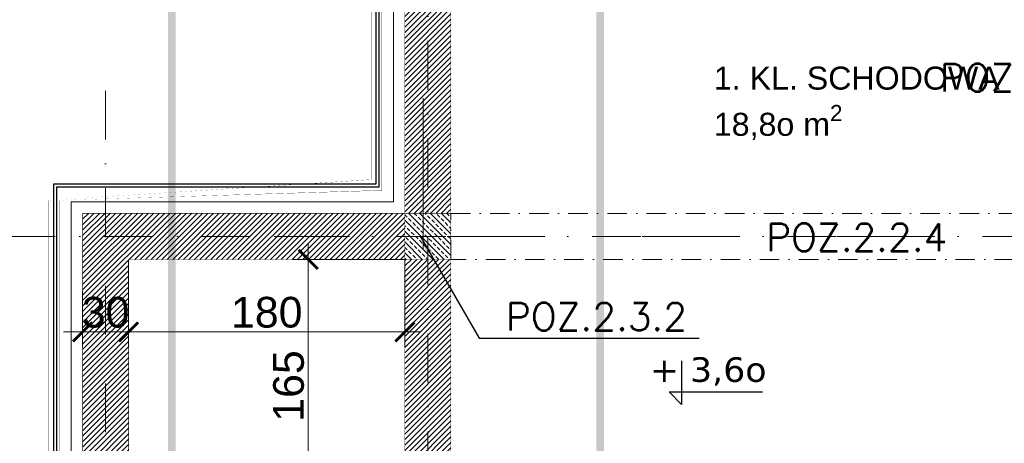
# Model space of a CAD drawing. Extents: x 4615668 to 9294084, y 5325188 to 10688993.
# Tile 547 of 656: x 4647071 to 4647713, y 5336098 to 5336374. Entities that reach past the tile are written whole.
import ezdxf

# ---------------------------------------------------------------- set-up
doc = ezdxf.new("R2010")
doc.units = 0
doc.header["$MEASUREMENT"] = 0
doc.linetypes.add('DASHDOT', pattern=[25.4, 12.7, -6.35, 0, -6.35])
for name, color, linetype in [('_', 7, 'Continuous'), ('DIM', 7, 'Continuous'), ('sciany', 1, 'Continuous')]:
    doc.layers.add(name, color=color, linetype=linetype)
for name, color, linetype, lineweight in [('hatch', 253, 'Continuous', 0), ('K-OPISY', 252, 'Continuous', 15), ('K-OPISY @ 10', 252, 'Continuous', 15), ('ocieplenie', 214, 'Continuous', 13), ('Osie', 175, 'DASHDOT', 9), ('Wymiar', 7, 'Continuous', 9)]:
    doc.layers.add(name, color=color, linetype=linetype, lineweight=lineweight)
doc.styles.add('Arial Narrow 20', font='arial.ttf', dxfattribs={"height": 20})
doc.styles.add('ARIAL_WYM50', font='arial.ttf', dxfattribs={"height": 15})
doc.styles.add('janusz', font='txt', dxfattribs={"height": 10})
doc.styles.add('Opis', font='simplex.shx')
doc.styles.add('Simplex', font='simplex.shx')
doc.linetypes.add('BATTING', pattern='A,0.00254,-2.54,[134,ltypeshp.shx,S=2.54,R=0,X=-2.54,Y=0],-5.08,[134,ltypeshp.shx,S=2.54,R=180,X=2.54,Y=0],-2.54', length=10.16254)
doc.dimstyles.new('1do100 ok', dxfattribs={"dimscale": 0.5, "dimtxt": 12, "dimasz": 25, "dimexe": 20, "dimexo": 0, "dimgap": 5, "dimtad": 1, "dimdec": 0, "dimzin": 9, "dimtxsty": 'Arial Narrow 20', "dimblk": 'ARCHTICK', "dimcen": 3, "dimdle": 20, "dimclrd": 256, "dimclre": 256, "dimclrt": 256, "dimadec": 0, "dimazin": 2, "dimtfac": 1, "dimtdec": 0, "dimtix": 1, "dimtmove": 2, "dimatfit": 3, "dimldrblk": 'NONE', "dimfxl": 0, "dimtvp": 1, "dimtolj": 1, "dimtzin": 0, "dimlwd": 5, "dimlwe": 5, "dimarcsym": 0})
doc.dimstyles.new('1do50', dxfattribs={"dimscale": 5, "dimtxt": 2.5, "dimasz": 2.5, "dimexe": 2.5, "dimexo": 0.5, "dimgap": 1, "dimtad": 1, "dimdec": 1, "dimrnd": 0.5, "dimzin": 12, "dimdsep": 46, "dimtxsty": 'Simplex', "dimblk": 'OBLIQUE', "dimcen": 0.5, "dimdle": 2.5, "dimclrd": 256, "dimclre": 256, "dimclrt": 256, "dimadec": 1, "dimazin": 3, "dimtfac": 1, "dimtdec": 1, "dimtix": 1, "dimtmove": 0, "dimatfit": 3, "dimfxl": 0, "dimtolj": 1, "dimtzin": 0, "dimarcsym": 0})
pattern_1 = [(45, (14485.71884691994, -10341.50069414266), (-1.76776695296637, 1.76776695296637), [])]

# ---------------------------------------------------------------- blocks, each defined once
blk = doc.blocks.new('G$C61CBF25F')
at = {"layer": 'Osie', "lineweight": 0, "ltscale": 2.5}
for p, q in [((305, 0), (305, 1880.0000002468)), ((95, 540), (95, 1340)), ((1525, 1240), (-5, 1240))]:
    blk.add_line(p, q, dxfattribs=at)
blk = doc.blocks.new('_ArchTick')
at = {"color": 0, "linetype": 'ByBlock', "const_width": 0.15}
blk.add_lwpolyline([(-0.5, -0.5), (0.5, 0.5)], dxfattribs=at)
blk = doc.blocks.new('*D1103')
at = {"layer": 'Defpoints', "color": 0}
for p in [(4646832.402627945, 5336809.472583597), (4647269.210914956, 5336809.472583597), (4647059.188534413, 5336269.472583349)]:
    blk.add_point(p, dxfattribs=at)
at = {"layer": 'Wymiar', "linetype": 'Continuous', "lineweight": 5}
for p, q in [((4646832.402627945, 5336259.472583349), (4646832.402627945, 5336819.472583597)), ((4646869.902627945, 5336809.472583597), (4646822.402627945, 5336809.472583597)), ((4646869.902627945, 5336269.472583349), (4646822.402627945, 5336269.472583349))]:
    blk.add_line(p, q, dxfattribs=at)
at = {"layer": 'Wymiar', "linetype": 'ByBlock', "lineweight": 5, "xscale": 12.5, "yscale": 12.5, "zscale": 12.5}
for p, rotation in [((4646832.402627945, 5336809.472583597), 90), ((4646832.402627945, 5336269.472583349), 270)]:
    blk.add_blockref('_ArchTick', p, dxfattribs=dict(at, rotation=rotation))
at = {"layer": 'Wymiar', "lineweight": 0, "ltscale": 40, "insert": (4646819.691168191, 5336539.472583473), "char_height": 20, "attachment_point": 5, "rotation": 90, "style": 'Arial Narrow 20'}
blk.add_mtext('\\A1;540', dxfattribs=at)
blk = doc.blocks.new('_None')
blk = doc.blocks.new('*D1108')
at = {"layer": 'Defpoints', "color": 0}
for p in [(4646896.470860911, 5336772.472583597), (4647237.041711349, 5336772.472583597), (4647027.356551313, 5336232.47258335)]:
    blk.add_point(p, dxfattribs=at)
at = {"layer": 'Wymiar', "linetype": 'Continuous', "lineweight": 5}
for p, q in [((4646896.470860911, 5336222.47258335), (4646896.470860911, 5336782.472583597)), ((4646933.970860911, 5336772.472583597), (4646886.470860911, 5336772.472583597)), ((4646933.970860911, 5336232.47258335), (4646886.470860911, 5336232.47258335))]:
    blk.add_line(p, q, dxfattribs=at)
at = {"layer": 'Wymiar', "linetype": 'ByBlock', "lineweight": 5, "xscale": 12.5, "yscale": 12.5, "zscale": 12.5}
for p, rotation in [((4646896.470860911, 5336772.472583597), 90), ((4646896.470860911, 5336232.47258335), 270)]:
    blk.add_blockref('_ArchTick', p, dxfattribs=dict(at, rotation=rotation))
at = {"layer": 'Wymiar', "lineweight": 0, "ltscale": 40, "insert": (4646883.759401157, 5336502.472583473), "char_height": 20, "attachment_point": 5, "rotation": 90, "style": 'Arial Narrow 20'}
blk.add_mtext('\\A1;540', dxfattribs=at)
blk = doc.blocks.new('*D1114')
at = {"layer": 'Defpoints', "color": 0}
for p in [(4646927.274058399, 5336217.47258335), (4647322.195451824, 5336217.47258335), (4647322.195451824, 5335647.472583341)]:
    blk.add_point(p, dxfattribs=at)
at = {"layer": 'Wymiar', "linetype": 'Continuous', "lineweight": 5}
for p, q in [((4646927.274058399, 5335637.472583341), (4646927.274058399, 5336227.47258335)), ((4646964.774058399, 5336217.47258335), (4646917.274058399, 5336217.47258335)), ((4646964.774058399, 5335647.472583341), (4646917.274058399, 5335647.472583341))]:
    blk.add_line(p, q, dxfattribs=at)
at = {"layer": 'Wymiar', "linetype": 'ByBlock', "lineweight": 5, "xscale": 12.5, "yscale": 12.5, "zscale": 12.5}
for p, rotation in [((4646927.274058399, 5336217.47258335), 90), ((4646927.274058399, 5335647.472583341), 270)]:
    blk.add_blockref('_ArchTick', p, dxfattribs=dict(at, rotation=rotation))
at = {"layer": 'Wymiar', "lineweight": 0, "ltscale": 40, "insert": (4646914.562598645, 5335932.472583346), "char_height": 20, "attachment_point": 5, "rotation": 90, "style": 'Arial Narrow 20'}
blk.add_mtext('\\A1;570', dxfattribs=at)
blk = doc.blocks.new('*D1115')
at = {"layer": 'Defpoints', "color": 0}
for p in [(4646927.274058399, 5336247.47258335), (4647322.195451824, 5336247.47258335), (4647322.195451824, 5336217.47258335)]:
    blk.add_point(p, dxfattribs=at)
at = {"layer": 'Wymiar', "linetype": 'Continuous', "lineweight": 5}
for p, q in [((4646927.274058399, 5336247.47258335), (4646927.274058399, 5336259.97258335)), ((4646927.274058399, 5336207.47258335), (4646927.274058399, 5336257.47258335)), ((4646964.774058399, 5336247.47258335), (4646917.274058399, 5336247.47258335)), ((4646964.774058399, 5336217.47258335), (4646917.274058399, 5336217.47258335)), ((4646927.274058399, 5336217.47258335), (4646927.274058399, 5336204.97258335))]:
    blk.add_line(p, q, dxfattribs=at)
at = {"layer": 'Wymiar', "linetype": 'ByBlock', "lineweight": 5, "xscale": 12.5, "yscale": 12.5, "zscale": 12.5}
for p, rotation in [((4646927.274058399, 5336247.47258335), 270), ((4646927.274058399, 5336217.47258335), 90)]:
    blk.add_blockref('_ArchTick', p, dxfattribs=dict(at, rotation=rotation))
at = {"layer": 'Wymiar', "lineweight": 0, "ltscale": 40, "insert": (4646914.555777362, 5336232.47258335), "char_height": 20, "attachment_point": 5, "rotation": 90, "style": 'Arial Narrow 20'}
blk.add_mtext('\\A1;30', dxfattribs=at)
blk = doc.blocks.new('*D1116')
at = {"layer": 'Defpoints', "color": 0}
for p in [(4646927.274058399, 5336757.472583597), (4647322.195451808, 5336757.472583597), (4647322.195451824, 5336247.47258335)]:
    blk.add_point(p, dxfattribs=at)
at = {"layer": 'Wymiar', "linetype": 'Continuous', "lineweight": 5}
for p, q in [((4646927.274058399, 5336237.47258335), (4646927.274058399, 5336767.472583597)), ((4646964.774058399, 5336757.472583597), (4646917.274058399, 5336757.472583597)), ((4646964.774058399, 5336247.47258335), (4646917.274058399, 5336247.47258335))]:
    blk.add_line(p, q, dxfattribs=at)
at = {"layer": 'Wymiar', "linetype": 'ByBlock', "lineweight": 5, "xscale": 12.5, "yscale": 12.5, "zscale": 12.5}
for p, rotation in [((4646927.274058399, 5336757.472583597), 90), ((4646927.274058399, 5336247.47258335), 270)]:
    blk.add_blockref('_ArchTick', p, dxfattribs=dict(at, rotation=rotation))
at = {"layer": 'Wymiar', "lineweight": 0, "ltscale": 40, "insert": (4646914.562598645, 5336502.472583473), "char_height": 20, "attachment_point": 5, "rotation": 90, "style": 'Arial Narrow 20'}
blk.add_mtext('\\A1;510', dxfattribs=at)
blk = doc.blocks.new('Z$W@#40D3745B')
at = {"layer": '_', "lineweight": 25, "ltscale": 4}
for p, q in [((8.12045731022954, 28.38340268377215), (8.12045731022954, -3.7355348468e-06)), ((8.12045731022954, -3.7355348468e-06), (-0.0008980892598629, 8.127442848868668)), ((-0.0008980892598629, 8.127442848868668), (60.8210113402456, 8.127442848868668))]:
    blk.add_line(p, q, dxfattribs=at)
blk = doc.blocks.new('_Oblique')
at = {"color": 0, "linetype": 'ByBlock', "lineweight": -2}
blk.add_line((-0.5, -0.5), (0.5, 0.5), dxfattribs=at)
blk = doc.blocks.new('*D4408')
at = {"layer": 'Defpoints', "color": 0}
for p in [(4646865.4639435, 5336247.47258335), (4647322.195451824, 5336247.47258335), (4647322.195451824, 5335617.472583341)]:
    blk.add_point(p, dxfattribs=at)
at = {"layer": 'Wymiar', "linetype": 'Continuous', "lineweight": 5}
for p, q in [((4646865.4639435, 5335607.472583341), (4646865.4639435, 5336257.47258335)), ((4646902.9639435, 5336247.47258335), (4646855.4639435, 5336247.47258335)), ((4646902.9639435, 5335617.472583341), (4646855.4639435, 5335617.472583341))]:
    blk.add_line(p, q, dxfattribs=at)
at = {"layer": 'Wymiar', "linetype": 'ByBlock', "lineweight": 5, "xscale": 12.5, "yscale": 12.5, "zscale": 12.5}
for p, rotation in [((4646865.4639435, 5336247.47258335), 90), ((4646865.4639435, 5335617.472583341), 270)]:
    blk.add_blockref('_ArchTick', p, dxfattribs=dict(at, rotation=rotation))
at = {"layer": 'Wymiar', "lineweight": 0, "ltscale": 40, "insert": (4646852.745662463, 5335932.472583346), "char_height": 20, "attachment_point": 5, "rotation": 90, "style": 'Arial Narrow 20'}
blk.add_mtext('\\A1;630', dxfattribs=at)
blk = doc.blocks.new('*D4409')
at = {"layer": 'Defpoints', "color": 0}
for p in [(4646865.4639435, 5336603.472583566), (4647322.220635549, 5336603.472583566), (4647322.195451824, 5336247.47258335)]:
    blk.add_point(p, dxfattribs=at)
at = {"layer": 'Wymiar', "linetype": 'Continuous', "lineweight": 5}
for p, q in [((4646865.4639435, 5336237.47258335), (4646865.4639435, 5336613.472583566)), ((4646902.9639435, 5336603.472583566), (4646855.4639435, 5336603.472583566)), ((4646902.9639435, 5336247.47258335), (4646855.4639435, 5336247.47258335))]:
    blk.add_line(p, q, dxfattribs=at)
at = {"layer": 'Wymiar', "linetype": 'ByBlock', "lineweight": 5, "xscale": 12.5, "yscale": 12.5, "zscale": 12.5}
for p, rotation in [((4646865.4639435, 5336603.472583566), 90), ((4646865.4639435, 5336247.47258335), 270)]:
    blk.add_blockref('_ArchTick', p, dxfattribs=dict(at, rotation=rotation))
at = {"layer": 'Wymiar', "lineweight": 0, "ltscale": 40, "insert": (4646852.745662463, 5336425.472583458), "char_height": 20, "attachment_point": 5, "rotation": 90, "style": 'Arial Narrow 20'}
blk.add_mtext('\\A1;356', dxfattribs=at)
blk = doc.blocks.new('*D4465')
at = {"layer": 'Defpoints', "color": 0}
for p in [(4647259.191139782, 5336217.47258335), (4647323.10360173, 5336217.47258335), (4647323.10360173, 5336052.472583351)]:
    blk.add_point(p, dxfattribs=at)
at = {"layer": 'DIM', "lineweight": 5, "ltscale": 40}
for p, q in [((4647259.191139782, 5336042.472583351), (4647259.191139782, 5336227.47258335)), ((4647323.10360173, 5336217.47258335), (4647249.191139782, 5336217.47258335)), ((4647323.10360173, 5336052.472583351), (4647249.191139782, 5336052.472583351))]:
    blk.add_line(p, q, dxfattribs=at)
at = {"layer": 'DIM', "linetype": 'ByBlock', "lineweight": 5, "xscale": 12.5, "yscale": 12.5, "zscale": 12.5}
for p, rotation in [((4647259.191139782, 5336217.47258335), 90), ((4647259.191139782, 5336052.472583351), 270)]:
    blk.add_blockref('_ArchTick', p, dxfattribs=dict(at, rotation=rotation))
at = {"layer": 'DIM', "lineweight": 0, "ltscale": 40, "insert": (4647246.479680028, 5336134.97258335), "char_height": 20, "attachment_point": 5, "rotation": 90, "style": 'Arial Narrow 20'}
blk.add_mtext('\\A1;165', dxfattribs=at)
blk = doc.blocks.new('*D4466')
at = {"layer": 'Defpoints', "color": 0}
for p in [(4647112.195451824, 5336196.993006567), (4647142.195451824, 5336196.993006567), (4647142.195451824, 5336170.207198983)]:
    blk.add_point(p, dxfattribs=at)
at = {"layer": 'DIM', "lineweight": 5, "ltscale": 40}
for p, q in [((4647112.195451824, 5336196.993006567), (4647112.195451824, 5336160.207198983)), ((4647142.195451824, 5336196.993006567), (4647142.195451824, 5336160.207198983)), ((4647112.195451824, 5336170.207198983), (4647099.695451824, 5336170.207198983)), ((4647102.195451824, 5336170.207198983), (4647152.195451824, 5336170.207198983)), ((4647142.195451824, 5336170.207198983), (4647154.695451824, 5336170.207198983))]:
    blk.add_line(p, q, dxfattribs=at)
at = {"layer": 'DIM', "linetype": 'ByBlock', "lineweight": 5, "xscale": 12.5, "yscale": 12.5, "zscale": 12.5}
blk.add_blockref('_ArchTick', (4647112.195451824, 5336170.207198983), dxfattribs=at)
at = {"layer": 'DIM', "linetype": 'ByBlock', "lineweight": 5, "xscale": 12.5, "yscale": 12.5, "zscale": 12.5, "rotation": 180}
blk.add_blockref('_ArchTick', (4647142.195451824, 5336170.207198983), dxfattribs=at)
at = {"layer": 'DIM', "lineweight": 0, "ltscale": 40, "insert": (4647127.195451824, 5336182.92548002), "char_height": 20, "attachment_point": 5, "style": 'Arial Narrow 20'}
blk.add_mtext('\\A1;30', dxfattribs=at)
blk = doc.blocks.new('*D4467')
at = {"layer": 'Defpoints', "color": 0}
for p in [(4647142.195451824, 5336217.47258335), (4647322.195451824, 5336217.47258335), (4647322.195451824, 5336170.207198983)]:
    blk.add_point(p, dxfattribs=at)
at = {"layer": 'DIM', "lineweight": 5, "ltscale": 40}
for p, q in [((4647142.195451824, 5336217.47258335), (4647142.195451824, 5336160.207198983)), ((4647322.195451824, 5336217.47258335), (4647322.195451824, 5336160.207198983)), ((4647132.195451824, 5336170.207198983), (4647332.195451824, 5336170.207198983))]:
    blk.add_line(p, q, dxfattribs=at)
at = {"layer": 'DIM', "linetype": 'ByBlock', "lineweight": 5, "xscale": 12.5, "yscale": 12.5, "zscale": 12.5, "rotation": 180}
blk.add_blockref('_ArchTick', (4647142.195451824, 5336170.207198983), dxfattribs=at)
at = {"layer": 'DIM', "linetype": 'ByBlock', "lineweight": 5, "xscale": 12.5, "yscale": 12.5, "zscale": 12.5}
blk.add_blockref('_ArchTick', (4647322.195451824, 5336170.207198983), dxfattribs=at)
at = {"layer": 'DIM', "lineweight": 0, "ltscale": 40, "insert": (4647232.195451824, 5336182.918658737), "char_height": 20, "attachment_point": 5, "style": 'Arial Narrow 20'}
blk.add_mtext('\\A1;180', dxfattribs=at)

msp = doc.modelspace()

# ---------------------------------------------------------------- hatches: boundary and pattern name
at = {"layer": 'hatch', "lineweight": 0, "ltscale": 40, "transparency": 33554687}
h = msp.add_hatch(dxfattribs=at)
h.set_pattern_fill('ANSI31', color=256, scale=20)
h.set_pattern_definition(pattern_1)
h.paths.add_polyline_path([(4647322.195451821, 5336688.472583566), (4647322.195451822, 5336663.472583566), (4647334.695451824, 5336663.472583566), (4647334.695451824, 5336688.472583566), (4647322.195451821, 5336688.472583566)], is_closed=False)
h.paths.add_polyline_path([(4647352.195451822, 5336663.472583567), (4647352.195451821, 5336688.472583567), (4647334.695451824, 5336688.472583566), (4647334.695451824, 5336663.472583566), (4647352.195451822, 5336663.472583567)], is_closed=False)
h.paths.add_polyline_path([(4647334.695451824, 5336247.47258335), (4647334.695451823, 5336603.472583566), (4647322.195451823, 5336603.472583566), (4647322.195451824, 5336247.47258335), (4647334.695451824, 5336247.47258335)], is_closed=False)
h.paths.add_polyline_path([(4647334.695451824, 5336247.47258335), (4647352.195451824, 5336247.47258335), (4647352.195451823, 5336603.472583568), (4647334.695451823, 5336603.472583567), (4647334.695451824, 5336247.47258335)], is_closed=False)
h = msp.add_hatch(dxfattribs=at)
h.set_pattern_fill('ANSI31', color=256, scale=20)
h.set_pattern_definition([(45, (14485.71884691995, -10341.50069414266), (-1.76776695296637, 1.76776695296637), [])])
h.paths.add_polyline_path([(4647322.195451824, 5336247.47258335), (4647322.195451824, 5336217.47258335), (4647142.195451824, 5336217.472583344), (4647142.195451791, 5335647.472583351), (4647322.195451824, 5335647.472583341), (4647322.195451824, 5335617.472583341), (4647112.195451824, 5335617.472583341), (4647112.195451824, 5336247.47258335)])
h = msp.add_hatch(dxfattribs=at)
h.set_pattern_fill('ANSI33', color=256, scale=20, angle=90)
h.set_pattern_definition([(135, (8218.007848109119, -10881.49798664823), (-3.535533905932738, -3.535533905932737), []), (135, (8218.007848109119, -10877.96245274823), (-3.535533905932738, -3.535533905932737), [2.5, -1.25])])
h.paths.add_polyline_path([(4647322.195451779, 5336217.47258335), (4647352.195451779, 5336217.47258335), (4647352.195451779, 5336247.47258335), (4647322.195451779, 5336247.47258335)])
h = msp.add_hatch(dxfattribs=at)
h.set_pattern_fill('ANSI31', color=256, scale=20)
h.set_pattern_definition(pattern_1)
h.paths.add_polyline_path([(4647322.195451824, 5336151.840111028), (4647322.195451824, 5336121.840111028), (4647322.195451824, 5336122.47258335), (4647322.195451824, 5336052.472583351), (4647334.695451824, 5336052.472583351), (4647334.695451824, 5336217.47258335), (4647322.195451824, 5336217.47258335), (4647322.195451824, 5336152.47258335), (4647322.195451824, 5336151.840111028)], is_closed=False)
h.paths.add_polyline_path([(4647334.695451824, 5336052.472583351), (4647352.195451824, 5336052.472583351), (4647352.195451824, 5336217.47258335), (4647334.695451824, 5336217.47258335), (4647334.695451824, 5336052.472583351)], is_closed=False)

# ---------------------------------------------------------------- linework, layer by layer
at = {"color": 1, "lineweight": 0, "ltscale": 40}
msp.add_line((4647334.195451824, 5336322.536275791), (4647334.195451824, 5336224.139405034), dxfattribs=at)
at = {"linetype": 'DASHDOT', "lineweight": 0}
msp.add_lwpolyline([(4647872.195451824, 5336217.47258335), (4647352.195451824, 5336217.47258335), (4647352.195451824, 5336247.47258335), (4647872.195451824, 5336247.47258335)], close=True, dxfattribs=at)
at = {"layer": 'hatch', "linetype": 'BATTING', "lineweight": 0, "ltscale": 0.75}
msp.add_lwpolyline([(4647314.717832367, 5336603.475551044), (4647314.717832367, 5336603.475551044), (4647314.717832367, 5336254.972583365), (4647104.695451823, 5336254.97258335), (4647104.695451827, 5336087.972583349), (4647104.695451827, 5335609.972583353), (4647314.717832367, 5335609.972583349), (4647314.717832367, 5335449.559073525), (4647322.195451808, 5335449.559073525)], dxfattribs=at)
at = {"layer": 'ocieplenie', "lineweight": 0, "ltscale": 40, "const_width": 0.1}
msp.add_lwpolyline([(4647310.195451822, 5336605.475551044), (4647300.217832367, 5336605.475551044), (4647300.217832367, 5336269.472583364), (4647090.195451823, 5336269.472583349), (4647090.195451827, 5336087.972583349), (4647090.195451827, 5335595.472583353), (4647300.217832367, 5335595.472583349), (4647300.217832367, 5335440.059073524), (4647310.195451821, 5335440.059073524)], dxfattribs=at)
at = {"layer": 'ocieplenie', "lineweight": -3, "ltscale": 40}
for points in [[(4647322.195451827, 5336603.475551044), (4647303.217832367, 5336603.475551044), (4647303.217832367, 5336266.472583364), (4647093.195451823, 5336266.472583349), (4647093.195451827, 5336087.972583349), (4647093.195451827, 5335598.472583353), (4647303.217832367, 5335598.472583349), (4647303.217832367, 5335442.059073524), (4647322.195451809, 5335442.059073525)], [(4647322.195451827, 5336603.475551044), (4647305.217832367, 5336603.475551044), (4647305.217832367, 5336264.472583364), (4647095.195451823, 5336264.472583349), (4647095.195451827, 5336087.972583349), (4647095.195451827, 5335600.472583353), (4647305.217832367, 5335600.472583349), (4647305.217832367, 5335442.059073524), (4647322.195451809, 5335442.059073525)]]:
    msp.add_lwpolyline(points, dxfattribs=at)
at = {"layer": 'ocieplenie', "lineweight": -3, "ltscale": 40, "const_width": 0.2}
msp.add_lwpolyline([(4647322.195451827, 5336603.475551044), (4647307.217832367, 5336603.475551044), (4647307.217832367, 5336262.472583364), (4647097.195451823, 5336262.472583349), (4647097.195451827, 5336087.972583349), (4647097.195451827, 5335602.472583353), (4647307.217832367, 5335602.472583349), (4647307.217832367, 5335442.059073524), (4647322.195451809, 5335442.059073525)], dxfattribs=at)
at = {"layer": 'Osie', "lineweight": 0, "ltscale": 5}
msp.add_line((4648557.195451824, 5336232.47258335), (4647237.041711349, 5336232.47258335), dxfattribs=at)
at = {"layer": 'sciany', "ltscale": 40, "const_width": 0.3}
for points in [[(4647322.195451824, 5336247.47258335), (4647352.195451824, 5336247.47258335), (4647352.195451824, 5336603.472583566), (4647322.195451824, 5336603.472583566)], [(4647322.195451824, 5336217.47258335), (4647352.195451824, 5336217.47258335), (4647352.195451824, 5336247.47258335), (4647322.195451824, 5336247.47258335)], [(4647322.195451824, 5336152.47258335), (4647322.195451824, 5336152.47258335), (4647322.195451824, 5336122.47258335), (4647322.195451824, 5336122.47258335), (4647322.195451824, 5336052.472583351), (4647352.195451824, 5336052.472583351), (4647352.195451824, 5336217.47258335), (4647322.195451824, 5336217.47258335)]]:
    msp.add_lwpolyline(points, close=True, dxfattribs=at)
at = {"layer": 'sciany', "ltscale": 40}
for points in [[(4647322.195451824, 5335617.472583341, 0.3, 0.3, 0), (4647112.195451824, 5335617.472583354, 0.3, 0.3, 0), (4647112.195451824, 5336247.47258335, 0.3, 0.3, 0), (4647322.195451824, 5336247.47258335, 0.3, 0, 0)], [(4647322.195451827, 5335647.472583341, 0.3, 0.3, 0), (4647142.195451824, 5335647.472583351, 0.3, 0.3, 0), (4647142.195451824, 5336217.47258335, 0.3, 0.3, 0), (4647322.195451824, 5336217.47258335, 0.3, 0, 0)]]:
    msp.add_lwpolyline(points, format="xyseb", dxfattribs=at)
at = {"layer": 'Wymiar', "linetype": 'DASHDOT', "lineweight": 0, "const_width": 5}
for points in [[(4647475.513318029, 5336938.921555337), (4647501.528934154, 5336894.515589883), (4647449.497701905, 5336894.515589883), (4647449.497701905, 5335808.386043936), (4647583.640722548, 5335808.386043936), (4647583.640722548, 5334832.438799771), (4647636.571147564, 5334832.438799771), (4647629.387417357, 5334803.35345308)], [(4647196.248974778, 5335325.898220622), (4647222.264590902, 5335370.304186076), (4647170.233358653, 5335370.304186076), (4647170.233358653, 5335417.145802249), (4647170.233358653, 5336503.275348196), (4647222.264590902, 5336503.275348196), (4647196.248974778, 5336547.68131365)]]:
    msp.add_lwpolyline(points, dxfattribs=at)

# ---------------------------------------------------------------- block references
at = {"lineweight": 0, "ltscale": 40}
msp.add_blockref('G$C61CBF25F', (4647032.195451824, 5334992.47258335), dxfattribs=at)
at = {"layer": 'sciany', "linetype": 'Continuous'}
msp.add_blockref('Z$W@#40D3745B', (4647494.336755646, 5336122.980354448), dxfattribs=at)

# ---------------------------------------------------------------- texts
at = {"layer": '_', "lineweight": 25, "ltscale": 4, "insert": (4647481.813895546, 5336153.695510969), "char_height": 16, "width": 225.8784648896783, "attachment_point": 1, "rotation": 359.97852154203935, "style": 'janusz'}
msp.add_mtext('{\\W1.2;\\fTahoma|b0|i0|c238|p34;+ 3,6o  }', dxfattribs=at)
at = {"layer": 'K-OPISY', "char_height": 18, "style": 'Simplex'}
for s, insert, attachment_point in [('{\\C0;POZ.2.1.2}', (4647788.679529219, 5336326.951671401), 9), ('{\\C0;POZ.2.3.2}', (4647388.006511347, 5336171.133902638), 7)]:
    msp.add_mtext(s, dxfattribs=dict(at, insert=insert, attachment_point=attachment_point))
at = {"layer": 'K-OPISY @ 10', "insert": (4647557.554287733, 5336240.935647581), "char_height": 18, "width": 427.8744737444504, "attachment_point": 1, "rotation": 2.4037842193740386e-08, "style": 'Opis'}
msp.add_mtext('{\\C0;POZ.2.2.4}', dxfattribs=at)
at = {"layer": 'sciany', "color": 251, "ltscale": 40, "insert": (4647523.518514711, 5336343.122554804), "char_height": 15, "width": 191.1449040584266, "attachment_point": 1, "style": 'ARIAL_WYM50'}
msp.add_mtext('\\A1;{\\C0;1. KL. SCHODOWA\\P18,8o m{\\H0.7x;\\S2^ ;}}', dxfattribs=at)

# ---------------------------------------------------------------- dimensions: what is measured, and where the dimension line sits
at = {"layer": 'DIM', "color": 1, "lineweight": 0, "ltscale": 40}
dim = msp.add_linear_dim(base=(4647259.191139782, 5336217.47258335), p1=(4647323.10360173, 5336052.472583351), p2=(4647323.10360173, 5336217.47258335), angle=90, dimstyle='1do100 ok', override={"dimfxl": 1, "dimfxlon": 0}, dxfattribs=at)
dim.commit()
dim.dimension.update_dxf_attribs({"geometry": '*D4465', "text_midpoint": (4647246.479680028, 5336134.97258335)})
for base, p1, p2, picture, middle in [((4647322.195451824, 5336170.207198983), (4647142.195451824, 5336217.47258335), (4647322.195451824, 5336217.47258335), '*D4467', (4647232.195451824, 5336182.918658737)), ((4647142.195451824, 5336170.207198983), (4647112.195451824, 5336196.993006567), (4647142.195451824, 5336196.993006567), '*D4466', (4647127.195451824, 5336182.92548002))]:
    dim = msp.add_linear_dim(base=base, p1=p1, p2=p2, dimstyle='1do100 ok', override={"dimfxl": 1, "dimfxlon": 0}, dxfattribs=at)
    dim.commit()
    dim.dimension.update_dxf_attribs({"geometry": picture, "text_midpoint": middle})
at = {"layer": 'Wymiar', "color": 31, "linetype": 'Continuous', "lineweight": 0}
for base, p1, p2, picture, middle in [((4646832.402627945, 5336809.472583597), (4647059.188534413, 5336269.472583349), (4647269.210914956, 5336809.472583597), '*D1103', (4646819.691168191, 5336539.472583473)), ((4646896.470860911, 5336772.472583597), (4647027.356551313, 5336232.47258335), (4647237.041711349, 5336772.472583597), '*D1108', (4646883.759401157, 5336502.472583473)), ((4646927.274058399, 5336757.472583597), (4647322.195451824, 5336247.47258335), (4647322.195451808, 5336757.472583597), '*D1116', (4646914.562598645, 5336502.472583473)), ((4646865.4639435, 5336603.472583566), (4647322.195451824, 5336247.47258335), (4647322.220635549, 5336603.472583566), '*D4409', (4646852.745662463, 5336425.472583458)), ((4646865.4639435, 5336247.47258335), (4647322.195451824, 5335617.472583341), (4647322.195451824, 5336247.47258335), '*D4408', (4646852.745662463, 5335932.472583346)), ((4646927.274058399, 5336247.47258335), (4647322.195451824, 5336217.47258335), (4647322.195451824, 5336247.47258335), '*D1115', (4646914.555777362, 5336232.47258335)), ((4646927.274058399, 5336217.47258335), (4647322.195451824, 5335647.472583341), (4647322.195451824, 5336217.47258335), '*D1114', (4646914.562598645, 5335932.472583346))]:
    dim = msp.add_linear_dim(base=base, p1=p1, p2=p2, angle=90, dimstyle='1do100 ok', override={"dimtxsty": 'Arial Narrow 20', "dimldrblk": 'None'}, dxfattribs=at)
    dim.commit()
    dim.dimension.update_dxf_attribs({"geometry": picture, "text_midpoint": middle})

# ---------------------------------------------------------------- leaders
at = {"layer": 'K-OPISY', "annotation_type": 0, "has_hookline": 1, "hookline_direction": 0, "text_width": 126}
msp.add_leader([(4647332.174711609, 5336232.64203941), (4647370.506511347, 5336166.133902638), (4647383.006511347, 5336166.133902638)], dimstyle='1do50', override={"dimgap": 1, "dimtad": 1}, dxfattribs=at)

doc.saveas('drawing.dxf')
